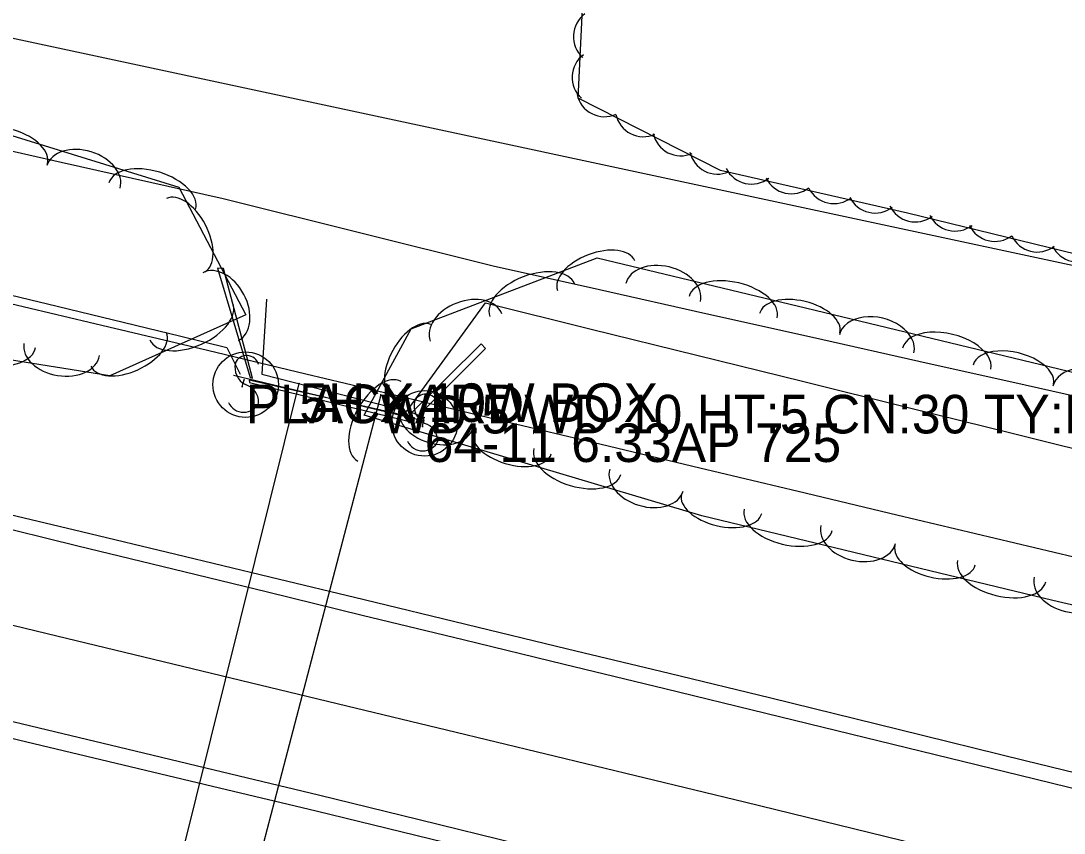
# Model space of a CAD drawing. Extents: x 1441650 to 1491889, y 345904 to 358319.
# Drawn here: x 1457662.1 to 1457797.1, y 351709.4 to 351814.6 of the extents above; entities that cross this region are included whole.
import ezdxf

# ---------------------------------------------------------------- set-up
doc = ezdxf.new("R2010")
doc.units = 0
for name, color, linetype in [('S_CROSS_DRAIN', 7, 'Continuous'), ('S_CROSS_DRAIN_ANNOT', 7, 'Continuous'), ('S_DITCHLINE', 7, 'Continuous'), ('S_DRG_PT_SYM', 7, 'Continuous'), ('S_EDGE_PAVEMENT', 7, 'Continuous'), ('S_HEADWALL', 7, 'Continuous'), ('S_MSC_PT_SYM', 7, 'Continuous'), ('S_PAVEMENT_CROWN', 7, 'Continuous'), ('S_SHOULDER', 7, 'Continuous'), ('S_SIGN', 7, 'Continuous'), ('S_SIGN_ANNOT', 7, 'Continuous'), ('S_STREAM', 7, 'Continuous'), ('S_TREE', 7, 'Continuous'), ('S_WALL', 7, 'Continuous'), ('S_WATER_UTILITIES', 7, 'Continuous')]:
    doc.layers.add(name, color=color, linetype=linetype)

msp = doc.modelspace()

# ---------------------------------------------------------------- linework, layer by layer
at = {"layer": 'S_CROSS_DRAIN'}
for p, q in [((1457679.03, 351690.88), (1457698.11, 351767.67)), ((1457708.68, 351766.19), (1457688.38, 351688.76))]:
    msp.add_line(p, q, dxfattribs=at)
at = {"layer": 'S_DITCHLINE'}
for points in [[(1457646.34, 351801.04), (1457667.29, 351796.32), (1457688.25, 351791.6), (1457705.72, 351787.26), (1457723.19, 351782.91), (1457736.97, 351779.82), (1457750.75, 351776.74), (1457764.53, 351773.65), (1457778.3, 351770.56), (1457792.08, 351767.48), (1457805.86, 351764.39), (1457819.64, 351761.3), (1457833.42, 351758.22), (1457846.48, 351754.64), (1457859.55, 351751.06), (1457872.61, 351747.49), (1457885.68, 351743.91), (1457898.75, 351740.34), (1457911.81, 351736.76)], [(1457693.87, 351778.58), (1457693.26, 351768.86), (1457712.04, 351764.08), (1457722.22, 351778.1), (1457735.89, 351774.71), (1457749.56, 351771.33), (1457763.24, 351767.94), (1457776.91, 351764.56), (1457790.58, 351761.17), (1457804.25, 351757.79), (1457817.93, 351754.41), (1457831.6, 351751.02), (1457844.72, 351747.43), (1457857.85, 351743.83), (1457870.98, 351740.24), (1457884.1, 351736.64), (1457897.23, 351733.05), (1457910.35, 351729.45), (1457923.48, 351725.86), (1457936.6, 351722.26), (1457960.54, 351717.64), (1457984.48, 351713.03), (1458008.41, 351708.41), (1458032.35, 351703.8)]]:
    msp.add_lwpolyline(points, dxfattribs=at)
at = {"layer": 'S_DRG_PT_SYM'}
for points in [[(1457698.11, 351767.67), (1457698.11, 351767.72), (1457698.11, 351767.67), (1457698.06, 351767.67), (1457698.11, 351767.67), (1457698.11, 351767.62), (1457698.11, 351767.67), (1457698.16, 351767.67)], [(1457708.68, 351766.19), (1457708.68, 351766.24), (1457708.68, 351766.19), (1457708.63, 351766.19), (1457708.68, 351766.19), (1457708.68, 351766.14), (1457708.68, 351766.19), (1457708.73, 351766.19)]]:
    msp.add_lwpolyline(points, dxfattribs=at)
at = {"layer": 'S_EDGE_PAVEMENT'}
for points in [[(1457657.2, 351749.64), (1457669.46, 351746.65), (1457681.73, 351743.66), (1457694, 351740.67), (1457706.27, 351737.67), (1457719.33, 351734.5), (1457732.38, 351731.32), (1457745.44, 351728.15), (1457758.49, 351724.97), (1457774.93, 351720.95), (1457791.36, 351716.93), (1457807.79, 351712.91), (1457824.23, 351708.89), (1457836.91, 351705.77), (1457849.6, 351702.64), (1457862.28, 351699.52), (1457874.97, 351696.4), (1457887.63, 351693.3), (1457900.29, 351690.2)], [(1457650.95, 351726.29), (1457663.36, 351723.31), (1457675.78, 351720.34), (1457688.19, 351717.36), (1457700.6, 351714.39), (1457713.61, 351711.19), (1457726.62, 351707.99), (1457739.63, 351704.79), (1457752.64, 351701.59), (1457768.94, 351697.6), (1457785.23, 351693.61), (1457801.52, 351689.62), (1457817.82, 351685.63), (1457830.56, 351682.51), (1457843.31, 351679.39), (1457856.05, 351676.26), (1457868.8, 351673.14), (1457881.65, 351670), (1457894.49, 351666.86), (1457907.34, 351663.73)]]:
    msp.add_lwpolyline(points, dxfattribs=at)
at = {"layer": 'S_HEADWALL'}
msp.add_lwpolyline([(1457714.34, 351762.77), (1457689.6, 351768.71)], dxfattribs=at)
msp.add_lwpolyline([(1457712.93, 351762.6), (1457713.04, 351763.23), (1457691.61, 351768.09), (1457691.67, 351767.79)], close=True, dxfattribs=at)
at = {"layer": 'S_MSC_PT_SYM'}
for points in [[(1457690.98, 351768.12), (1457690.98, 351768.17), (1457690.98, 351768.12), (1457690.93, 351768.12), (1457690.98, 351768.12), (1457690.98, 351768.07), (1457690.98, 351768.12), (1457691.03, 351768.12)], [(1457690.74, 351767.25), (1457690.74, 351767.3), (1457690.74, 351767.25), (1457690.69, 351767.25), (1457690.74, 351767.25), (1457690.74, 351767.2), (1457690.74, 351767.25), (1457690.79, 351767.25)], [(1457714.29, 351763.24), (1457714.29, 351763.29), (1457714.29, 351763.24), (1457714.24, 351763.24), (1457714.29, 351763.24), (1457714.29, 351763.19), (1457714.29, 351763.24), (1457714.34, 351763.24)], [(1457714.08, 351762.09), (1457714.08, 351762.14), (1457714.08, 351762.09), (1457714.03, 351762.09), (1457714.08, 351762.09), (1457714.08, 351762.04), (1457714.08, 351762.09), (1457714.13, 351762.09)]]:
    msp.add_lwpolyline(points, dxfattribs=at)
at = {"layer": 'S_PAVEMENT_CROWN'}
msp.add_lwpolyline([(1457654.23, 351738), (1457666.74, 351734.98), (1457679.25, 351731.96), (1457691.76, 351728.94), (1457704.27, 351725.92), (1457717.15, 351722.81), (1457730.02, 351719.71), (1457742.89, 351716.6), (1457755.76, 351713.5), (1457771.97, 351709.54), (1457788.19, 351705.57), (1457804.4, 351701.61), (1457820.61, 351697.65), (1457833.54, 351694.43), (1457846.48, 351691.22), (1457859.41, 351688.01), (1457872.34, 351684.8), (1457885.07, 351681.67), (1457897.8, 351678.54), (1457910.52, 351675.41)], dxfattribs=at)
at = {"layer": 'S_SHOULDER'}
for points in [[(1457657.75, 351751.4), (1457669.94, 351748.48), (1457682.13, 351745.55), (1457694.32, 351742.62), (1457706.51, 351739.69), (1457719.67, 351736.5), (1457732.84, 351733.32), (1457746.01, 351730.13), (1457759.17, 351726.94), (1457775.63, 351722.9), (1457792.09, 351718.85), (1457808.55, 351714.81), (1457825.01, 351710.77), (1457837.6, 351707.71), (1457850.19, 351704.65), (1457862.79, 351701.59), (1457875.38, 351698.53), (1457887.94, 351695.43), (1457900.5, 351692.34)], [(1457650.35, 351724.26), (1457662.84, 351721.27), (1457675.32, 351718.29), (1457687.8, 351715.3), (1457700.29, 351712.31), (1457713.2, 351709.18), (1457726.11, 351706.04), (1457739.03, 351702.9), (1457751.94, 351699.77), (1457768.21, 351695.79), (1457784.47, 351691.82), (1457800.74, 351687.85), (1457817.01, 351683.88), (1457829.85, 351680.72), (1457842.69, 351677.55), (1457855.53, 351674.39), (1457868.37, 351671.23), (1457881.14, 351668.05), (1457893.92, 351664.87), (1457906.69, 351661.69)]]:
    msp.add_lwpolyline(points, dxfattribs=at)
at = {"layer": 'S_SIGN'}
for p, q in [((1457690.74, 351767.25), (1457690.98, 351768.12)), ((1457714.08, 351762.09), (1457714.29, 351763.24))]:
    msp.add_line(p, q, dxfattribs=at)
for centre in [(1457691.17, 351767.51), (1457714.35, 351762.49)]:
    msp.add_circle(centre, 4.24, dxfattribs=at)
for centre, radius, start, end in [((1457691.3, 351769.66), 1.62, 16.5258, 156.8957), ((1457692.33, 351769.76), 2.55, 167.1196, 241.9813), ((1457690.47, 351765.23), 2.38, 358.6529, 73.7063), ((1457715.52, 351764.75), 2.55, 167.1196, 241.9813), ((1457714.48, 351764.65), 1.62, 16.5258, 156.8957), ((1457690.91, 351766.11), 2.17, 204.641, 335.359), ((1457713.65, 351760.21), 2.38, 358.6529, 73.7063), ((1457714.09, 351761.09), 2.17, 204.641, 335.359)]:
    msp.add_arc(centre, radius, start, end, dxfattribs=at)
at = {"layer": 'S_STREAM'}
msp.add_lwpolyline([(1457614.63, 351795.3), (1457632.69, 351785.97), (1457643.8, 351783.2), (1457666.77, 351777.66), (1457676.93, 351775.21), (1457682.78, 351773.8), (1457688.74, 351772.33), (1457690.47, 351768.87)], dxfattribs=at)
at = {"layer": 'S_TREE'}
for points in [[(1457829.94, 351755.97), (1457845.89, 351757.88), (1457839.47, 351768.23), (1457815.19, 351780.35), (1457776.84, 351789.72), (1457752.62, 351795.23), (1457734.19, 351804.6), (1457735.23, 351826.01), (1457744.53, 351844.82), (1457756.41, 351860.22)], [(1458063.5, 351675.22), (1457976.8, 351696.4), (1457915.32, 351711.13), (1457845.37, 351727.99), (1457795.65, 351739.56), (1457750.24, 351750.51), (1457706.5, 351763.56), (1457712.61, 351774.74), (1457736.67, 351783.94), (1457764.89, 351777.17), (1457812.74, 351765.63), (1457835.56, 351754.37), (1457870.07, 351748.7), (1457908.34, 351739.47), (1457953.11, 351728.68), (1457980.43, 351724.02), (1457998.19, 351733.08), (1458001.42, 351758.29), (1457991.14, 351783.93), (1457952.22, 351792.08), (1457916.66, 351792.11), (1457887.9, 351800.76), (1457868.64, 351830.86)], [(1457624.72, 351781.75), (1457596.41, 351788.3), (1457583.69, 351794.44), (1457586.62, 351811.45), (1457601.6, 351814.05), (1457626.04, 351808.16), (1457660.89, 351799.76), (1457682.54, 351793.08), (1457691.19, 351776.53), (1457673.59, 351768.65), (1457649.45, 351772.49), (1457620.72, 351782.89)], [(1457660.72, 351778.03), (1457673.47, 351774.99), (1457686.22, 351771.95), (1457698.96, 351768.91), (1457711.71, 351765.87), (1457724.45, 351762.83), (1457737.2, 351759.79), (1457749.94, 351756.75), (1457762.69, 351753.71), (1457775.44, 351750.67), (1457788.18, 351747.63), (1457800.93, 351744.59), (1457813.67, 351741.55), (1457826.42, 351738.51), (1457839.16, 351735.47), (1457851.91, 351732.43), (1457864.66, 351729.39), (1457877.4, 351726.35), (1457890.15, 351723.3), (1457902.89, 351720.26)], [(1457660.72, 351778.03), (1457673.47, 351774.99), (1457686.22, 351771.95), (1457698.96, 351768.91), (1457711.71, 351765.87), (1457724.45, 351762.83), (1457737.2, 351759.79), (1457749.94, 351756.75), (1457762.69, 351753.71), (1457775.44, 351750.67), (1457788.18, 351747.63), (1457800.93, 351744.59), (1457813.67, 351741.55), (1457826.42, 351738.51), (1457839.16, 351735.47), (1457851.91, 351732.43), (1457864.66, 351729.39), (1457877.4, 351726.35), (1457890.15, 351723.3), (1457902.89, 351720.26)]]:
    msp.add_lwpolyline(points, dxfattribs=at)
for centre, start, end in [((1457737.24, 351812.58), 126.4186, 228.0155), ((1457737.06, 351807.3), 126.4186, 228.0155), ((1457737.63, 351805.84), 192.2302, 293.8271), ((1457742.65, 351803.25), 192.2302, 293.8271), ((1457747.49, 351800.78), 192.2302, 293.8271), ((1457752.24, 351798.4), 192.2302, 293.8271), ((1457756.64, 351797.12), 206.3856, 307.9825), ((1457761.82, 351795.86), 206.3856, 307.9825), ((1457767.32, 351794.58), 206.3856, 307.9825), ((1457772.63, 351793.37), 206.3856, 307.9825), ((1457777.85, 351792.21), 205.4723, 307.0692), ((1457783, 351791.03), 205.4723, 307.0692), ((1457788.16, 351789.69), 205.4723, 307.0692), ((1457793.64, 351788.32), 205.4723, 307.0692), ((1457798.92, 351787.02), 205.4723, 307.0692)]:
    msp.add_arc(centre, 3.64, start, end, dxfattribs=at)
for centre, major_axis, ratio, start_param, end_param in [((1457660.4, 351797.69), (-5.11, 1.58), 0.540699, 3.141593, 6.283185), ((1457670.17, 351794.4), (-4.74, 1.46), 0.68531, 3.141593, 6.283185), ((1457679.09, 351791.92), (-5.61, 1.73), 0.550079, 3.141593, 6.283185), ((1457683.4, 351786.86), (-2.48, 4.74), 0.540699, 3.141593, 6.283185), ((1457736.54, 351781.62), (-4.99, -1.91), 0.540699, 3.141593, 6.283185), ((1457687.94, 351777.61), (-2.3, 4.39), 0.68531, 3.141593, 6.283185), ((1457745.21, 351779.44), (-4.82, 1.16), 0.68531, 3.141593, 6.283185), ((1457728.26, 351778.45), (-5.48, -2.1), 0.550079, 3.141593, 6.283185), ((1457754.27, 351777.53), (-5.71, 1.37), 0.550079, 3.141593, 6.283185), ((1457719.7, 351774.9), (-4.63, -1.77), 0.68531, 3.141593, 6.283185), ((1457762.9, 351775.46), (-5.2, 1.25), 0.540699, 3.141593, 6.283185), ((1457684.12, 351775.69), (5.36, 2.4), 0.55008, 3.141593, 6.283185), ((1457772.85, 351772.8), (-4.82, 1.16), 0.685423, 3.141561, 6.283154), ((1457712.74, 351770.55), (-2.56, -4.69), 0.540699, 3.141593, 6.283185), ((1457781.91, 351770.88), (-5.7, 1.37), 0.55017, 3.141573, 6.283166), ((1457658.18, 351773.25), (5.8, -0.92), 0.550079, 3.141593, 6.283185), ((1457676.03, 351772.07), (4.88, 2.18), 0.540699, 3.141593, 6.283185), ((1457667.36, 351772.05), (4.89, -0.78), 0.68531, 3.141593, 6.283185), ((1457790.53, 351768.8), (-5.2, 1.25), 0.540788, 3.141574, 6.283167), ((1457800.48, 351766.14), (-4.82, 1.16), 0.685423, 3.141561, 6.283154), ((1457708.49, 351762.77), (-2.81, -5.15), 0.550079, 3.141593, 6.283185), ((1457715.81, 351763.27), (4.75, -1.42), 0.68531, 3.141593, 6.283185), ((1457725.61, 351760.07), (5.12, -1.53), 0.540699, 3.141593, 6.283185), ((1457734.11, 351757.54), (5.62, -1.68), 0.550079, 3.141593, 6.283185), ((1457743.05, 351755.14), (4.75, -1.42), 0.68531, 3.141593, 6.283185), ((1457752.77, 351752.08), (5.2, -1.25), 0.540699, 3.141593, 6.283185), ((1457761.39, 351750), (5.7, -1.38), 0.550079, 3.141593, 6.283185), ((1457770.45, 351748.09), (4.82, -1.16), 0.68531, 3.141593, 6.283185), ((1457780.41, 351745.42), (5.2, -1.25), 0.540699, 3.141593, 6.283185), ((1457789.03, 351743.34), (5.7, -1.38), 0.550079, 3.141593, 6.283185), ((1457798.07, 351741.44), (4.83, -1.12), 0.68531, 3.141593, 6.283185)]:
    msp.add_ellipse(centre, major_axis=major_axis, ratio=ratio, start_param=start_param, end_param=end_param, dxfattribs=at)
at = {"layer": 'S_WALL'}
for points in [[(1457691.75, 351768.44), (1457692.06, 351768.35), (1457688.32, 351782.56), (1457687.52, 351782.58)], [(1457713.55, 351763.5), (1457712.68, 351763.92), (1457721.67, 351772.81), (1457722.22, 351772.17)]]:
    msp.add_lwpolyline(points, close=True, dxfattribs=at)
at = {"layer": 'S_WATER_UTILITIES'}
msp.add_line((1456494.84, 352062.52), (1458511.04, 351630.06), dxfattribs=at)

# ---------------------------------------------------------------- texts
at = {"layer": 'S_CROSS_DRAIN_ANNOT'}
for s, p in [('5H X 10W BOX', (1457698.11, 351762.67)), ('WD:5 WD:10 HT:5 CN:30 TY:RC BOX', (1457708.68, 351761.19))]:
    msp.add_text(s, height=5, dxfattribs=at).set_placement(p)
at = {"layer": 'S_SIGN_ANNOT'}
for s, p in [('PLACKARD', (1457691.17, 351762.51)), ('64-11 6.33AP 725', (1457714.35, 351757.49))]:
    msp.add_text(s, height=5, dxfattribs=at).set_placement(p)

doc.saveas('drawing.dxf')
